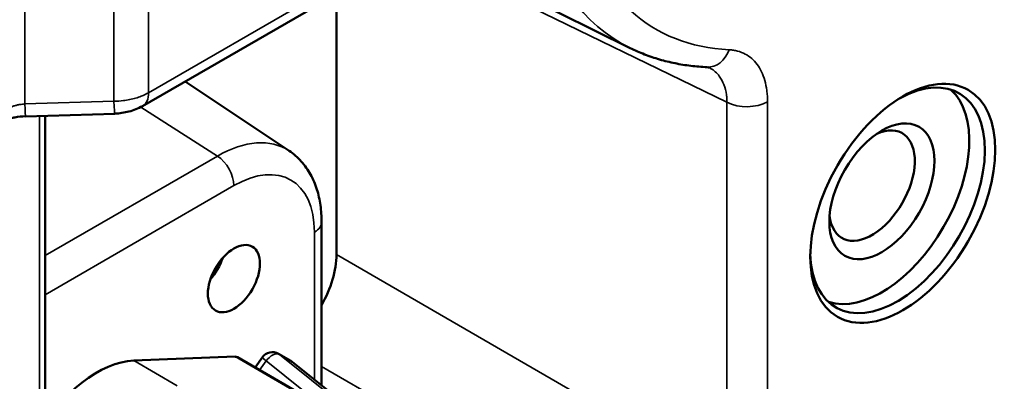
# Model space of a CAD drawing. Header units: millimetres. Extents: x 0 to 14369, y -869 to 2970.
# Tile 455 of 656: x 3574 to 3614, y 1046 to 1061. Entities that reach past the tile are written whole.
import ezdxf

# ---------------------------------------------------------------- set-up
doc = ezdxf.new("R2010")
doc.units = ezdxf.units.MM
doc.header["$LTSCALE"] = 10
doc.layers.add('Sichtbar (ISO)', color=7, linetype='Continuous', lineweight=50)
doc.layers.add('Sichtbar schmal (ISO)', color=7, linetype='Continuous', lineweight=35)

msp = doc.modelspace()

# ---------------------------------------------------------------- linework, layer by layer
at = {"layer": 'Sichtbar (ISO)'}
for p, q in [((3593.696, 1065.749), (3579.256, 1057.413)), ((3599.108, 1059.778), (3590.624, 1063.976)), ((3587.149, 1061.969), (3587.149, 1051.376)), ((3585.225, 1055.599), (3580.996, 1058.417)), ((3574.5, 1056.997), (3578.127, 1057.107)), ((3575.296, 1044.557), (3575.296, 1057.021)), ((3586.546, 1052.699), (3586.546, 1046.062)), ((3583.022, 1047.227), (3578.903, 1047.066)), ((3588.779, 1043.937), (3583.122, 1047.203)), ((3584.79, 1047.344), (3585.29, 1047.055)), ((3584.134, 1047.203), (3583.837, 1046.791)), ((3591.119, 1042.417), (3585.351, 1047.013))]:
    msp.add_line(p, q, dxfattribs=at)
for centre, start, end in [((3584.54, 1046.911), 60, 144.275), ((3585.04, 1046.622), 51.448, 60)]:
    msp.add_arc(centre, 0.5, start, end, dxfattribs=at)
for centre, major_axis in [((3610.201, 1053.461), (-2.663, -4.612)), ((3609.353, 1053.951), (-1.513, -2.62)), ((3582.977, 1050.4), (-0.75, -1.299))]:
    msp.add_ellipse(centre, major_axis=major_axis, ratio=0.57735, dxfattribs=at)
for centre, major_axis, ratio, start_param, end_param in [((3609.989, 1053.584), (2.513, 4.352), 0.57735, 2.385617, 7.039161), ((3609.353, 1053.951), (2.513, 4.352), 0.57735, 3.26858, 6.156198), ((3578.091, 1058.306), (0.036, -1.199), 0.021381, 0, 0.003855), ((3608.952, 1054.183), (1.229, 2.129), 0.57735, 2.465642, 6.959136), ((3581.563, 1051.216), (0.75, 1.299), 0.57735, 4.372552, 5.052226), ((3585.025, 1050.156), (1.5, 2.598), 0.578934, 4.723543, 5.496418), ((3582.872, 1046.77), (0.25, 0.433), 0.57735, 0, 0.349066), ((3577.409, 1042.504), (2.5, 4.33), 0.57735, 0.349066, 1.570796)]:
    msp.add_ellipse(centre, major_axis=major_axis, ratio=ratio, start_param=start_param, end_param=end_param, dxfattribs=at)
for points, knots in [([(3599.108, 1059.778), (3599.299, 1059.684), (3599.494, 1059.598), (3599.892, 1059.443), (3600.095, 1059.374), (3600.508, 1059.253), (3600.718, 1059.201), (3601.143, 1059.115), (3601.358, 1059.08), (3601.793, 1059.028), (3602.013, 1059.01), (3602.235, 1059.001)], [3.9640572, 3.9640572, 3.9640572, 3.9640572, 4.0153159, 4.0153159, 4.0665746, 4.0665746, 4.1178333, 4.1178333, 4.1690919, 4.1690919, 4.2203506, 4.2203506, 4.2203506, 4.2203506]), ([(3579.256, 1057.417), (3579.085, 1057.317), (3578.895, 1057.247), (3578.518, 1057.149), (3578.322, 1057.116), (3578.127, 1057.111)], [0, 0, 0, 0, 0.0608737, 0.0608737, 0.1192735, 0.1192735, 0.1192735, 0.1192735]), ([(3574.498, 1057.002), (3574.351, 1056.997), (3574.2, 1056.982), (3574.001, 1056.946), (3573.942, 1056.933), (3573.814, 1056.898), (3573.748, 1056.874), (3573.637, 1056.829), (3573.592, 1056.808), (3573.552, 1056.787)], [0.0002371, 0.0002371, 0.0002371, 0.0002371, 0.0444193, 0.0444193, 0.0639612, 0.0639612, 0.0903761, 0.0903761, 0.1116001, 0.1116001, 0.1116001, 0.1116001]), ([(3586.546, 1052.699), (3586.546, 1052.931), (3586.531, 1053.159), (3586.468, 1053.604), (3586.42, 1053.821), (3586.287, 1054.241), (3586.202, 1054.443), (3585.992, 1054.826), (3585.867, 1055.006), (3585.574, 1055.332), (3585.408, 1055.477), (3585.225, 1055.599)], [6.2831853, 6.2831853, 6.2831853, 6.2831853, 6.4328517, 6.4328517, 6.582518, 6.582518, 6.7321844, 6.7321844, 6.8818507, 6.8818507, 7.0315171, 7.0315171, 7.0315171, 7.0315171])]:
    msp.add_open_spline(points, degree=3, knots=knots, dxfattribs=at)
msp.add_open_spline([(3602.325, 1058.98), (3602.303, 1058.991), (3602.291, 1058.996), (3602.261, 1059)], degree=3, dxfattribs=at)
at = {"layer": 'Sichtbar schmal (ISO)'}
for p, q in [((3574.464, 1057.504), (3574.464, 1068.761)), ((3579.505, 1067.438), (3579.505, 1057.962)), ((3578.091, 1057.614), (3578.091, 1067.162)), ((3579.505, 1057.962), (3593.945, 1066.299)), ((3603.046, 1057.57), (3590.278, 1063.776)), ((3604.255, 1059.139), (3604.255, 1059.139)), ((3574.464, 1057.504), (3578.091, 1057.614)), ((3578.107, 1057.302), (3578.107, 1057.302)), ((3582.307, 1055.384), (3579.183, 1057.376)), ((3603.046, 1039.309), (3603.046, 1057.57)), ((3604.698, 1057.595), (3604.698, 1039.334)), ((3575.062, 1044.201), (3575.062, 1057.014)), ((3575.296, 1051.336), (3582.307, 1055.384)), ((3582.977, 1054.181), (3575.296, 1049.746)), ((3586.253, 1046.295), (3586.253, 1052.29)), ((3597.606, 1045.338), (3587.149, 1051.376)), ((3588.679, 1043.961), (3583.022, 1047.227)), ((3584.831, 1047.316), (3585.331, 1047.027)), ((3592.444, 1041.249), (3584.831, 1047.316)), ((3578.903, 1047.066), (3580.671, 1046.046)), ((3584.29, 1047.055), (3584.022, 1046.684)), ((3586.684, 1045.147), (3584.29, 1047.055)), ((3591.099, 1042.431), (3585.331, 1047.027)), ((3586.546, 1046.832), (3595.488, 1041.669))]:
    msp.add_line(p, q, dxfattribs=at)
for centre, major_axis, ratio, start_param, end_param in [((3609.141, 1076.12), (-8.992, -15.574), 0.57735, 5.747376, 6.576542), ((3608.336, 1076.583), (-9.59, -16.611), 0.57735, 5.747354, 6.320252), ((3602.285, 1060.2), (-0.05, -1.199), 0.781614, 0, 1.182585), ((3578.656, 1058.452), (0.6, -1.039), 0.57735, 0.002038, 0.785398), ((3574.464, 1058.197), (0.036, -1.199), 0.021381, 5.327545, 6.283185), ((3578.091, 1058.306), (0.036, -1.199), 0.021381, 5.327545, 6.283185), ((3603.849, 1058.085), (1.2, 0), 0.57735, 3.97935, 5.497783), ((3582.307, 1050.786), (2.815, 4.876), 0.57735, 6.246119, 7.068583), ((3582.27, 1054.59), (-0.5, 0.866), 0.57735, 3.926991, 5.445427), ((3582.977, 1050.4), (2.316, 4.011), 0.57735, 5.497787, 7.068583), ((3585.546, 1052.699), (1, 0), 0.57735, 5.497787, 6.283185), ((3584.54, 1046.911), (0.312, 0.391), 0.573047, 0.085962, 1.656759), ((3584.54, 1046.911), (0.25, 0.433), 0.816497, 6.161012, 6.283185), ((3584.54, 1046.911), (-0.406, 0.292), 0.070361, 0, 0.958839), ((3585.04, 1046.622), (0.25, 0.433), 0.816497, 6.161012, 6.283185), ((3585.04, 1046.622), (0.312, 0.391), 0.573047, 0, 0.085962)]:
    msp.add_ellipse(centre, major_axis=major_axis, ratio=ratio, start_param=start_param, end_param=end_param, dxfattribs=at)
for points, knots in [([(3603.133, 1059.71), (3603.194, 1059.706), (3603.254, 1059.7), (3603.311, 1059.691), (3603.369, 1059.681), (3603.425, 1059.67), (3603.48, 1059.655), (3603.589, 1059.626), (3603.692, 1059.585), (3603.787, 1059.535), (3603.979, 1059.433), (3604.143, 1059.291), (3604.276, 1059.11), (3604.41, 1058.929), (3604.514, 1058.711), (3604.585, 1058.457), (3604.62, 1058.33), (3604.647, 1058.195), (3604.667, 1058.051), (3604.676, 1057.979), (3604.683, 1057.905), (3604.689, 1057.829), (3604.694, 1057.753), (3604.697, 1057.675), (3604.698, 1057.595)], [0.0000001, 0.0000001, 0.0000001, 0.0000001, 0.0625, 0.0625, 0.0625, 0.125, 0.125, 0.125, 0.25, 0.25, 0.25, 0.5, 0.5, 0.5, 0.75, 0.75, 0.75, 0.875, 0.875, 0.875, 0.9375, 0.9375, 0.9375, 0.9999999, 0.9999999, 0.9999999, 0.9999999]), ([(3602.325, 1058.98), (3602.344, 1058.971), (3602.361, 1058.962), (3602.379, 1058.952), (3602.515, 1058.875), (3602.635, 1058.767), (3602.734, 1058.632), (3602.883, 1058.431), (3602.986, 1058.172), (3603.027, 1057.877), (3603.033, 1057.827), (3603.039, 1057.777), (3603.042, 1057.726), (3603.045, 1057.675), (3603.047, 1057.623), (3603.046, 1057.57)], [0.2175291, 0.2175291, 0.2175291, 0.2175291, 0.2500402, 0.2500402, 0.2500402, 0.5, 0.5, 0.5, 0.8749415, 0.8749415, 0.8749415, 0.9374645, 0.9374645, 0.9374645, 1, 1, 1, 1]), ([(3578.091, 1057.614), (3578.221, 1057.616), (3578.351, 1057.624), (3578.481, 1057.64), (3578.522, 1057.645), (3578.564, 1057.651), (3578.605, 1057.658), (3578.69, 1057.672), (3578.774, 1057.689), (3578.856, 1057.709), (3578.938, 1057.729), (3579.017, 1057.752), (3579.093, 1057.778), (3579.13, 1057.791), (3579.167, 1057.804), (3579.202, 1057.818), (3579.312, 1057.861), (3579.414, 1057.909), (3579.505, 1057.962)], [0, 0, 0, 0, 0.252178, 0.252178, 0.252178, 0.333333, 0.333333, 0.333333, 0.499979, 0.499979, 0.499979, 0.666667, 0.666667, 0.666667, 0.747773, 0.747773, 0.747773, 1, 1, 1, 1]), ([(3573.757, 1057.307), (3573.803, 1057.333), (3573.854, 1057.358), (3573.909, 1057.381), (3573.926, 1057.388), (3573.944, 1057.395), (3573.962, 1057.401), (3574.001, 1057.415), (3574.04, 1057.428), (3574.082, 1057.439), (3574.122, 1057.451), (3574.164, 1057.461), (3574.206, 1057.469), (3574.227, 1057.473), (3574.248, 1057.477), (3574.269, 1057.481), (3574.334, 1057.491), (3574.399, 1057.499), (3574.464, 1057.504)], [0.0000015, 0.0000015, 0.0000015, 0.0000015, 0.2529666, 0.2529666, 0.2529666, 0.3333333, 0.3333333, 0.3333333, 0.5007454, 0.5007454, 0.5007454, 0.6666667, 0.6666667, 0.6666667, 0.7481652, 0.7481652, 0.7481652, 0.9999978, 0.9999978, 0.9999978, 0.9999978])]:
    msp.add_open_spline(points, degree=3, knots=knots, dxfattribs=at)

doc.saveas('drawing.dxf')
